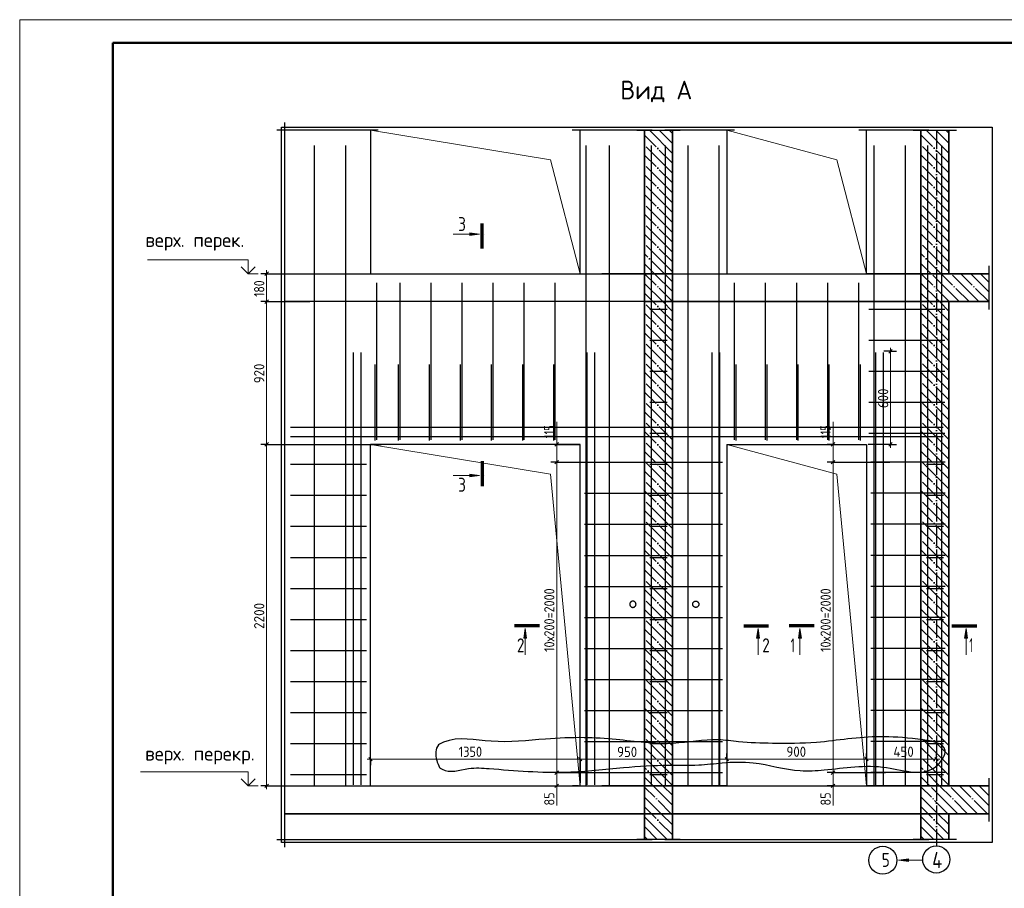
# Model space of a CAD drawing. Header units: millimetres. Extents: x -49773 to 2322955, y -3321 to 58485.
# Tile 315 of 580: x 1198195 to 1219334, y 37628 to 56285. Entities that reach past the tile are written whole.
import ezdxf

# ---------------------------------------------------------------- set-up
doc = ezdxf.new("R2010")
doc.units = ezdxf.units.MM
doc.linetypes.add('______11', pattern=[500, 400, -50, 0, -50])
doc.linetypes.add('______5', pattern=[1100, 800, -100, 100, -100])
for name, color, linetype, lineweight in [('Standard', 7, 'Continuous', 25), ('Арм.стержн. Арматура края', 96, 'Continuous', 35), ('Арм.стержн. вертикальными 1', 22, 'Continuous', 35), ('Арм.стержн. Доп. арматура', 180, 'Continuous', 35), ('Арм.стержн. Хомут', 240, 'Continuous', 35), ('Высотная отметки_ общее', 7, 'Continuous', 13), ('Перекрытие_ общее', 7, 'Continuous', 35), ('Размерная линия_ общее', 7, 'Continuous', 13), ('Стена_ общее', 7, 'Continuous', 35), ('тонкая', 7, 'Continuous', 25)]:
    doc.layers.add(name, color=color, linetype=linetype, lineweight=lineweight)
doc.layers.add('Осевая линия_ общее', color=7, linetype='______5', lineweight=13, true_color=0xa0a0a0)
doc.styles.add('ISOCPEUR', font='txt')

msp = doc.modelspace()

# ---------------------------------------------------------------- hatches: boundary and pattern name
at = {"layer": 'Standard', "linetype": 'Continuous', "lineweight": 13, "transparency": 33554687}
for points in [[(1207859.6, 51706.7), (1208069.6, 51676.7), (1207859.6, 51646.7)], [(1207859.6, 46524.9), (1208069.6, 46494.9), (1207859.6, 46464.9)], [(1209075.6, 42999.8), (1209045.6, 43209.8), (1209015.6, 42999.8)], [(1214075.9, 42999.8), (1214045.9, 43209.8), (1214015.9, 42999.8)], [(1214976.5, 42999.8), (1214946.5, 43209.8), (1214916.5, 42999.8)], [(1218542.6, 42999.8), (1218512.6, 43209.8), (1218482.6, 42999.8)]]:
    msp.add_hatch(color=7, dxfattribs=at).paths.add_polyline_path(points, flags=16)
msp.add_hatch(color=7, dxfattribs=at).paths.add_polyline_path([(1217275.3, 38201.1), (1217065.3, 38231.1), (1217275.3, 38261.1)])

# ---------------------------------------------------------------- linework, layer by layer
at = {"layer": 'Standard', "color": 7, "linetype": 'Continuous', "lineweight": 25, "transparency": 33554687}
for p, q in [((1205893.3, 53910.3), (1203712.3, 53910.3)), ((1203878.9, 54077), (1203878.9, 50662.7)), ((1211776.7, 53910.3), (1210056.7, 53910.3)), ((1211443.3, 53910.3), (1212376.7, 53910.3)), ((1213543.3, 53910.3), (1212043.3, 53910.3)), ((1217710, 53910.3), (1216210, 53910.3)), ((1217376.7, 53910.3), (1218310, 53910.3)), ((1203878.9, 50996), (1203878.9, 50062.7)), ((1219004.5, 50996), (1219004.5, 50062.7)), ((1203878.9, 50396), (1203878.9, 39662.7)), ((1203878.9, 39996), (1203878.9, 39062.7)), ((1219004.5, 39996), (1219004.5, 39062.7)), ((1203878.9, 39396), (1203878.9, 38512)), ((1203712.3, 38678.6), (1211776.7, 38678.6)), ((1212376.7, 38678.6), (1211443.3, 38678.6)), ((1212043.3, 38678.6), (1217710, 38678.6)), ((1218310, 38678.6), (1217376.7, 38678.6))]:
    msp.add_line(p, q, dxfattribs=at)
at = {"layer": 'Standard', "color": 7, "linetype": 'Continuous', "lineweight": 35, "transparency": 33554687}
for p, q in [((1211610, 50829.4), (1211610, 53910.3)), ((1212210, 53910.3), (1212210, 50829.4)), ((1217543.3, 50829.4), (1217543.3, 53910.3)), ((1218143.3, 53910.3), (1218143.3, 50829.4)), ((1211610, 50229.4), (1211610, 50829.4)), ((1212210, 50829.4), (1212210, 50229.4)), ((1217543.3, 50229.4), (1217543.3, 50829.4)), ((1218143.3, 50829.4), (1219004.5, 50829.4)), ((1211610, 39829.4), (1211610, 50229.4)), ((1212210, 50229.4), (1212210, 39829.4)), ((1217543.3, 39829.4), (1217543.3, 50229.4)), ((1218143.3, 50229.4), (1218143.3, 39829.4)), ((1219004.5, 50229.4), (1218143.3, 50229.4)), ((1211610, 39229.4), (1211610, 39829.4)), ((1212210, 39829.4), (1212210, 39229.4)), ((1217543.3, 39229.4), (1217543.3, 39829.4)), ((1218143.3, 39829.4), (1219004.5, 39829.4)), ((1211610, 38678.6), (1211610, 39229.4)), ((1212210, 39229.4), (1212210, 38678.6)), ((1217543.3, 38678.6), (1217543.3, 39229.4)), ((1218143.3, 39229.4), (1218143.3, 38678.6)), ((1219004.5, 39229.4), (1218143.3, 39229.4))]:
    msp.add_line(p, q, dxfattribs=at)
at = {"layer": 'Standard', "color": 253, "linetype": '______5', "lineweight": 35, "true_color": 0xababab, "transparency": 33554687}
for p, q in [((1212210, 53413.9), (1211713.6, 53910.3)), ((1212210, 53838.1), (1212137.8, 53910.3)), ((1218143.3, 53420.2), (1217653.3, 53910.3)), ((1218143.3, 53844.5), (1218077.5, 53910.3)), ((1212210, 52989.6), (1211610, 53589.6)), ((1218143.3, 52996), (1217543.3, 53596)), ((1212210, 52565.3), (1211610, 53165.3)), ((1218143.3, 52571.7), (1217543.3, 53171.7)), ((1212210, 52141.1), (1211610, 52741.1)), ((1218143.3, 52147.4), (1217543.3, 52747.4)), ((1212210, 51716.8), (1211610, 52316.8)), ((1218143.3, 51723.2), (1217543.3, 52323.2)), ((1212210, 51292.5), (1211610, 51892.5)), ((1218143.3, 51298.9), (1217543.3, 51898.9)), ((1212210, 50868.3), (1211610, 51468.3)), ((1218143.3, 50874.6), (1217543.3, 51474.6)), ((1211824.7, 50829.4), (1211610, 51044)), ((1217764.4, 50829.4), (1217543.3, 51050.4)), ((1212210, 49595.5), (1211610, 50195.5)), ((1212210, 50019.8), (1212000.4, 50229.4)), ((1218143.3, 49601.8), (1217543.3, 50201.8)), ((1218143.3, 50026.1), (1217940.1, 50229.4)), ((1212210, 49171.2), (1211610, 49771.2)), ((1218143.3, 49177.6), (1217543.3, 49777.6)), ((1212210, 48747), (1211610, 49347)), ((1218143.3, 48753.3), (1217543.3, 49353.3)), ((1212210, 48322.7), (1211610, 48922.7)), ((1218143.3, 48329), (1217543.3, 48929.1)), ((1212210, 47898.4), (1211610, 48498.4)), ((1218143.3, 47904.8), (1217543.3, 48504.8)), ((1212210, 47474.2), (1211610, 48074.2)), ((1218143.3, 47480.5), (1217543.3, 48080.5)), ((1212210, 47049.9), (1211610, 47649.9)), ((1218143.3, 47056.3), (1217543.3, 47656.3)), ((1212210, 46625.6), (1211610, 47225.6)), ((1218143.3, 46632), (1217543.3, 47232)), ((1212210, 46201.4), (1211610, 46801.4)), ((1218143.3, 46207.7), (1217543.3, 46807.7)), ((1212210, 45777.1), (1211610, 46377.1)), ((1218143.3, 45783.5), (1217543.3, 46383.5)), ((1212210, 45352.8), (1211610, 45952.8)), ((1218143.3, 45359.2), (1217543.3, 45959.2)), ((1212210, 44928.6), (1211610, 45528.6)), ((1218143.3, 44934.9), (1217543.3, 45534.9)), ((1212210, 44504.3), (1211610, 45104.3)), ((1218143.3, 44510.7), (1217543.3, 45110.7)), ((1212210, 44080), (1211610, 44680)), ((1218143.3, 44086.4), (1217543.3, 44686.4)), ((1212210, 43655.8), (1211610, 44255.8)), ((1218143.3, 43662.1), (1217543.3, 44262.2)), ((1212210, 43231.5), (1211610, 43831.5)), ((1218143.3, 43237.9), (1217543.3, 43837.9)), ((1212210, 42807.3), (1211610, 43407.3)), ((1218143.3, 42813.6), (1217543.3, 43413.6)), ((1212210, 42383), (1211610, 42983)), ((1218143.3, 42389.4), (1217543.3, 42989.4)), ((1212210, 41958.7), (1211610, 42558.7)), ((1218143.3, 41965.1), (1217543.3, 42565.1)), ((1212210, 41534.5), (1211610, 42134.5)), ((1218143.3, 41540.8), (1217543.3, 42140.8)), ((1212210, 41110.2), (1211610, 41710.2)), ((1218143.3, 41116.6), (1217543.3, 41716.6)), ((1212210, 40685.9), (1211610, 41285.9)), ((1218143.3, 40692.3), (1217543.3, 41292.3)), ((1212210, 40261.7), (1211610, 40861.7)), ((1218143.3, 40268), (1217543.3, 40868)), ((1212210, 39837.4), (1211610, 40437.4)), ((1218143.3, 39843.8), (1217543.3, 40443.8)), ((1211793.8, 39829.4), (1211610, 40013.1)), ((1217733.5, 39829.4), (1217543.3, 40019.5)), ((1212096, 38678.6), (1211610, 39164.6)), ((1212210, 38988.9), (1211969.5, 39229.4)), ((1218035.7, 38678.6), (1217543.3, 39171)), ((1218143.3, 38995.2), (1217909.2, 39229.4)), ((1211671.7, 38678.6), (1211610, 38740.4)), ((1217611.4, 38678.6), (1217543.3, 38746.7))]:
    msp.add_line(p, q, dxfattribs=at)
at = {"layer": 'Standard', "color": 253, "linetype": '______11', "lineweight": 35, "true_color": 0xababab, "transparency": 33554687}
for p, q in [((1212210, 53626), (1211925.7, 53910.3)), ((1218143.3, 53632.3), (1217865.4, 53910.3)), ((1212210, 53201.7), (1211610, 53801.7)), ((1218143.3, 53208.1), (1217543.3, 53808.1)), ((1212210, 52777.5), (1211610, 53377.5)), ((1218143.3, 52783.8), (1217543.3, 53383.8)), ((1212210, 52353.2), (1211610, 52953.2)), ((1218143.3, 52359.6), (1217543.3, 52959.6)), ((1212210, 51928.9), (1211610, 52528.9)), ((1218143.3, 51935.3), (1217543.3, 52535.3)), ((1212210, 51504.7), (1211610, 52104.7)), ((1218143.3, 51511), (1217543.3, 52111)), ((1212210, 51080.4), (1211610, 51680.4)), ((1218143.3, 51086.8), (1217543.3, 51686.8)), ((1212036.8, 50829.4), (1211610, 51256.1)), ((1217976.5, 50829.4), (1217543.3, 51262.5)), ((1211612.5, 50829.4), (1211610, 50831.9)), ((1217552.2, 50829.4), (1217543.3, 50838.2)), ((1212210, 49807.6), (1211788.3, 50229.4)), ((1218143.3, 49814), (1217728, 50229.4)), ((1212210, 49383.3), (1211610, 49983.3)), ((1218143.3, 49389.7), (1217543.3, 49989.7)), ((1212210, 48959.1), (1211610, 49559.1)), ((1218143.3, 48965.4), (1217543.3, 49565.4)), ((1212210, 48534.8), (1211610, 49134.8)), ((1218143.3, 48541.2), (1217543.3, 49141.2)), ((1212210, 48110.6), (1211610, 48710.6)), ((1218143.3, 48116.9), (1217543.3, 48716.9)), ((1212210, 47686.3), (1211610, 48286.3)), ((1218143.3, 47692.7), (1217543.3, 48292.7)), ((1212210, 47262), (1211610, 47862)), ((1218143.3, 47268.4), (1217543.3, 47868.4)), ((1212210, 46837.8), (1211610, 47437.8)), ((1218143.3, 46844.1), (1217543.3, 47444.1)), ((1212210, 46413.5), (1211610, 47013.5)), ((1218143.3, 46419.9), (1217543.3, 47019.9)), ((1212210, 45989.2), (1211610, 46589.2)), ((1218143.3, 45995.6), (1217543.3, 46595.6)), ((1212210, 45565), (1211610, 46165)), ((1218143.3, 45571.3), (1217543.3, 46171.3)), ((1212210, 45140.7), (1211610, 45740.7)), ((1218143.3, 45147.1), (1217543.3, 45747.1)), ((1212210, 44716.4), (1211610, 45316.4)), ((1218143.3, 44722.8), (1217543.3, 45322.8)), ((1212210, 44292.2), (1211610, 44892.2)), ((1218143.3, 44298.5), (1217543.3, 44898.5)), ((1212210, 43867.9), (1211610, 44467.9)), ((1218143.3, 43874.3), (1217543.3, 44474.3)), ((1212210, 43443.7), (1211610, 44043.6)), ((1218143.3, 43450), (1217543.3, 44050)), ((1212210, 43019.4), (1211610, 43619.4)), ((1218143.3, 43025.8), (1217543.3, 43625.7)), ((1212210, 42595.1), (1211610, 43195.1)), ((1218143.3, 42601.5), (1217543.3, 43201.5)), ((1212210, 42170.9), (1211610, 42770.9)), ((1218143.3, 42177.2), (1217543.3, 42777.2)), ((1212210, 41746.6), (1211610, 42346.6)), ((1218143.3, 41753), (1217543.3, 42353)), ((1212210, 41322.3), (1211610, 41922.3)), ((1218143.3, 41328.7), (1217543.3, 41928.7)), ((1212210, 40898.1), (1211610, 41498.1)), ((1218143.3, 40904.4), (1217543.3, 41504.4)), ((1212210, 40473.8), (1211610, 41073.8)), ((1218143.3, 40480.2), (1217543.3, 41080.2)), ((1212210, 40049.5), (1211610, 40649.5)), ((1218143.3, 40055.9), (1217543.3, 40655.9)), ((1212005.9, 39829.4), (1211610, 40225.3)), ((1217945.6, 39829.4), (1217543.3, 40231.6)), ((1212210, 38776.7), (1211757.4, 39229.4)), ((1212210, 39201), (1212181.7, 39229.4)), ((1218143.3, 38783.1), (1217697.1, 39229.4)), ((1218143.3, 39207.4), (1218121.4, 39229.4)), ((1211883.9, 38678.6), (1211610, 38952.5)), ((1217823.6, 38678.6), (1217543.3, 38958.8))]:
    msp.add_line(p, q, dxfattribs=at)
at = {"layer": 'Standard', "color": 7, "linetype": 'Continuous', "lineweight": 70, "transparency": 33554687}
for p, q in [((1208122.9, 51369.1), (1208122.9, 51905.1)), ((1208122.9, 46802.4), (1208122.9, 46266.4)), ((1209353.2, 43263.1), (1208817.2, 43263.1)), ((1213738.3, 43263.1), (1214274.3, 43263.1)), ((1215254.1, 43263.1), (1214718.1, 43263.1)), ((1218205, 43263.1), (1218741, 43263.1))]:
    msp.add_line(p, q, dxfattribs=at)
at = {"layer": 'Standard', "color": 7, "linetype": 'Continuous', "lineweight": 13, "transparency": 33554687}
for p, q in [((1208069.6, 51676.7), (1207504.3, 51676.7)), ((1207859.6, 51676.7), (1207844.6, 51676.7)), ((1207859.6, 51646.7), (1207859.6, 51706.7)), ((1207859.6, 51706.7), (1208069.6, 51676.7)), ((1208069.6, 51676.7), (1207859.6, 51646.7)), ((1208176.2, 51676.7), (1208176.2, 51676.7)), ((1208176.2, 51676.7), (1208176.2, 51676.7)), ((1208176.2, 51676.7), (1208176.2, 51676.7)), ((1207859.6, 46464.9), (1207859.6, 46524.9)), ((1207859.6, 46524.9), (1208069.6, 46494.9)), ((1208069.6, 46494.9), (1207504.3, 46494.9)), ((1207859.6, 46494.9), (1207844.6, 46494.9)), ((1208069.6, 46494.9), (1207859.6, 46464.9)), ((1208176.2, 46494.9), (1208176.2, 46494.9)), ((1208176.2, 46494.9), (1208176.2, 46494.9)), ((1208176.2, 46494.9), (1208176.2, 46494.9)), ((1209045.6, 43209.8), (1209015.6, 42999.8)), ((1209045.6, 43209.8), (1209045.6, 42644.4)), ((1209045.6, 43209.8), (1209045.6, 43209.8)), ((1209045.6, 43209.8), (1209045.6, 43209.8)), ((1209045.6, 43209.8), (1209045.6, 43209.8)), ((1209075.6, 42999.8), (1209045.6, 43209.8)), ((1214045.9, 43209.8), (1214015.9, 42999.8)), ((1214045.9, 43209.8), (1214045.9, 42644.4)), ((1214045.9, 43209.8), (1214045.9, 43209.8)), ((1214045.9, 43209.8), (1214045.9, 43209.8)), ((1214045.9, 43209.8), (1214045.9, 43209.8)), ((1214075.9, 42999.8), (1214045.9, 43209.8)), ((1214946.5, 43209.8), (1214916.5, 42999.8)), ((1214946.5, 43209.8), (1214946.5, 42644.4)), ((1214946.5, 43209.8), (1214946.5, 43209.8)), ((1214946.5, 43209.8), (1214946.5, 43209.8)), ((1214946.5, 43209.8), (1214946.5, 43209.8)), ((1214976.5, 42999.8), (1214946.5, 43209.8)), ((1218512.6, 43209.8), (1218482.6, 42999.8)), ((1218512.6, 43209.8), (1218512.6, 42644.4)), ((1218512.6, 43209.8), (1218512.6, 43209.8)), ((1218512.6, 43209.8), (1218512.6, 43209.8)), ((1218512.6, 43209.8), (1218512.6, 43209.8)), ((1218542.6, 42999.8), (1218512.6, 43209.8)), ((1209015.6, 42999.8), (1209075.6, 42999.8)), ((1209045.6, 42999.8), (1209045.6, 42984.8)), ((1214015.9, 42999.8), (1214075.9, 42999.8)), ((1214045.9, 42999.8), (1214045.9, 42984.8)), ((1214916.5, 42999.8), (1214976.5, 42999.8)), ((1214946.5, 42999.8), (1214946.5, 42984.8)), ((1218482.6, 42999.8), (1218542.6, 42999.8)), ((1218512.6, 42999.8), (1218512.6, 42984.8)), ((1217065.3, 38231.1), (1217275.3, 38261.1)), ((1217565.3, 38231.1), (1217065.3, 38231.1)), ((1217065.3, 38231.1), (1217065.3, 38231.1)), ((1217065.3, 38231.1), (1217065.3, 38231.1)), ((1217065.3, 38231.1), (1217065.3, 38231.1)), ((1217275.3, 38201.1), (1217065.3, 38231.1)), ((1217275.3, 38261.1), (1217275.3, 38201.1)), ((1217275.3, 38231.1), (1217290.3, 38231.1))]:
    msp.add_line(p, q, dxfattribs=at)
at = {"layer": 'Standard', "color": 253, "linetype": '______11', "lineweight": 13, "true_color": 0xababab, "transparency": 33554687}
for p, q in [((1212210, 50231.9), (1211612.5, 50829.4)), ((1212210, 50656.1), (1212036.8, 50829.4)), ((1218152.2, 50229.4), (1217552.2, 50829.4)), ((1218576.5, 50229.4), (1217976.5, 50829.4)), ((1219000.8, 50229.4), (1218400.8, 50829.4)), ((1219004.5, 50649.9), (1218825, 50829.4)), ((1211788.3, 50229.4), (1211610, 50407.6)), ((1217728, 50229.4), (1217543.3, 50414)), ((1212181.7, 39229.4), (1211610, 39801)), ((1212210, 39625.3), (1212005.9, 39829.4)), ((1218121.4, 39229.4), (1217543.3, 39807.4)), ((1218545.6, 39229.4), (1217945.6, 39829.4)), ((1218969.9, 39229.4), (1218369.9, 39829.4)), ((1219004.5, 39619.1), (1218794.2, 39829.4)), ((1211757.4, 39229.4), (1211610, 39376.7)), ((1217697.1, 39229.4), (1217543.3, 39383.1))]:
    msp.add_line(p, q, dxfattribs=at)
at = {"layer": 'Standard', "color": 253, "linetype": '______5', "lineweight": 13, "true_color": 0xababab, "transparency": 33554687}
for p, q in [((1212210, 50444), (1211824.7, 50829.4)), ((1218364.4, 50229.4), (1217764.4, 50829.4)), ((1218788.6, 50229.4), (1218188.6, 50829.4)), ((1219004.5, 50437.8), (1218612.9, 50829.4)), ((1212000.4, 50229.4), (1211610, 50619.7)), ((1217940.1, 50229.4), (1217543.3, 50626.1)), ((1212210, 39413.1), (1211793.8, 39829.4)), ((1218333.5, 39229.4), (1217733.5, 39829.4)), ((1218757.8, 39229.4), (1218157.8, 39829.4)), ((1219004.5, 39406.9), (1218582, 39829.4)), ((1211969.5, 39229.4), (1211610, 39588.9)), ((1217909.2, 39229.4), (1217543.3, 39595.2))]:
    msp.add_line(p, q, dxfattribs=at)
at = {"layer": 'Standard', "color": 7, "linetype": 'Continuous', "lineweight": 13, "transparency": 33554687}
msp.add_lwpolyline([(1198194.6, -3115.3), (1240194.6, -3115.3), (1240194.6, 56284.7), (1198194.6, 56284.7), (1198194.6, -3115.3)], close=True, dxfattribs=at)
at = {"layer": 'Standard', "color": 7, "linetype": 'Continuous', "lineweight": 50, "transparency": 33554687}
msp.add_lwpolyline([(1200194.6, 55784.7), (1239694.6, 55784.7), (1239694.6, -2615.3), (1200194.6, -2615.3), (1200194.6, 55784.7)], close=True, dxfattribs=at)
at = {"layer": 'Standard', "color": 254, "linetype": 'Continuous', "lineweight": 25, "true_color": 0xc4c4ff, "transparency": 33554687}
msp.add_lwpolyline([(1219071.1, 38612), (1203812.3, 38612), (1203812.3, 53977), (1219071.1, 53977), (1219071.1, 38612)], dxfattribs=at)
at = {"layer": 'Standard', "color": 7, "linetype": 'Continuous', "lineweight": 13, "transparency": 33554687}
for points in [[(1210226.7, 50829.4), (1209590.3, 53273.9), (1205726.7, 53910.3)], [(1216376.7, 50829.4), (1215740.3, 53273.9), (1213376.7, 53910.3)], [(1210226.7, 39829.4), (1209590.3, 46526.3), (1205726.7, 47162.7)], [(1216376.7, 39829.4), (1215740.3, 46526.3), (1213376.7, 47162.7)]]:
    msp.add_lwpolyline(points, dxfattribs=at)
at = {"layer": 'Standard', "color": 7, "linetype": 'Continuous', "lineweight": 25, "transparency": 33554687}
msp.add_circle((1216725.3, 38231.1), 300, dxfattribs=at)
at = {"layer": 'Арм.стержн. Арматура края', "color": 4, "linetype": 'Continuous', "lineweight": 25, "transparency": 33554687}
for p, q in [((1212093.3, 50062.7), (1211726.7, 50062.7)), ((1218060, 50062.7), (1216426.7, 50062.7)), ((1218026.7, 50062.7), (1217660, 50062.7)), ((1212093.3, 49396), (1211726.7, 49396)), ((1218060, 49396), (1216426.7, 49396)), ((1218026.7, 49396), (1217660, 49396)), ((1205826.7, 47246), (1205826.7, 48879.3)), ((1206326.7, 47246), (1206326.7, 48879.3)), ((1206993.3, 47246), (1206993.3, 48879.3)), ((1207660, 47246), (1207660, 48879.3)), ((1208326.7, 47246), (1208326.7, 48879.3)), ((1208993.3, 47246), (1208993.3, 48879.3)), ((1209660, 47246), (1209660, 48879.3)), ((1213576.7, 47246), (1213576.7, 48879.3)), ((1214243.3, 47246), (1214243.3, 48879.3)), ((1214910, 47246), (1214910, 48879.3)), ((1215576.7, 47246), (1215576.7, 48879.3)), ((1216243.3, 47246), (1216243.3, 48879.3)), ((1212093.3, 48729.4), (1211726.7, 48729.4)), ((1218060, 48729.4), (1216426.7, 48729.4)), ((1218026.7, 48729.4), (1217660, 48729.4)), ((1212093.3, 48062.7), (1211726.7, 48062.7)), ((1218060, 48062.7), (1216426.7, 48062.7)), ((1218026.7, 48062.7), (1217660, 48062.7)), ((1212093.3, 47396), (1211726.7, 47396)), ((1218060, 47396), (1216426.7, 47396)), ((1218026.7, 47396), (1217660, 47396)), ((1205643.3, 46729.4), (1204010, 46729.4)), ((1212093.3, 46729.4), (1211726.7, 46729.4)), ((1218026.7, 46729.4), (1217660, 46729.4)), ((1205643.3, 46062.7), (1204010, 46062.7)), ((1212093.3, 46062.7), (1211726.7, 46062.7)), ((1218026.7, 46062.7), (1217660, 46062.7)), ((1205643.3, 45396), (1204010, 45396)), ((1212093.3, 45396), (1211726.7, 45396)), ((1218026.7, 45396), (1217660, 45396)), ((1205643.3, 44729.4), (1204010, 44729.4)), ((1212093.3, 44729.4), (1211726.7, 44729.4)), ((1218026.7, 44729.4), (1217660, 44729.4)), ((1205643.3, 44062.7), (1204010, 44062.7)), ((1212093.3, 44062.7), (1211726.7, 44062.7)), ((1218026.7, 44062.7), (1217660, 44062.7)), ((1205643.3, 43396), (1204010, 43396)), ((1212093.3, 43396), (1211726.7, 43396)), ((1218026.7, 43396), (1217660, 43396)), ((1205643.3, 42729.4), (1204010, 42729.4)), ((1212093.3, 42729.4), (1211726.7, 42729.4)), ((1218026.7, 42729.4), (1217660, 42729.4)), ((1205643.3, 42062.7), (1204010, 42062.7)), ((1212093.3, 42062.7), (1211726.7, 42062.7)), ((1218026.7, 42062.7), (1217660, 42062.7)), ((1205643.3, 41396), (1204010, 41396)), ((1212093.3, 41396), (1211726.7, 41396)), ((1218026.7, 41396), (1217660, 41396)), ((1205643.3, 40729.4), (1204010, 40729.4)), ((1212093.3, 40729.4), (1211726.7, 40729.4)), ((1218026.7, 40729.4), (1217660, 40729.4)), ((1205643.3, 40062.7), (1204010, 40062.7)), ((1212093.3, 40062.7), (1211726.7, 40062.7)), ((1218026.7, 40062.7), (1217660, 40062.7))]:
    msp.add_line(p, q, dxfattribs=at)
at = {"layer": 'Арм.стержн. вертикальными 1', "color": 4, "linetype": 'Continuous', "lineweight": 25, "transparency": 33554687}
for p, q in [((1204526.7, 39846), (1204526.7, 53579.3)), ((1204526.7, 39846), (1204526.7, 53579.3)), ((1205193.3, 39846), (1205193.3, 53579.3)), ((1205193.3, 39846), (1205193.3, 53579.3)), ((1210360, 39846), (1210360, 53579.3)), ((1210360, 39846), (1210360, 53579.3)), ((1210860, 39846), (1210860, 53579.3)), ((1210860, 39846), (1210860, 53579.3)), ((1211761.7, 39846), (1211761.7, 53579.3)), ((1211761.7, 39846), (1211761.7, 53579.3)), ((1211761.7, 39846), (1211761.7, 53579.3)), ((1212060.1, 39846), (1212060.1, 53579.3)), ((1212060.1, 39846), (1212060.1, 53579.3)), ((1212060.1, 39846), (1212060.1, 53579.3)), ((1212543.4, 39846), (1212543.4, 53579.3)), ((1212543.4, 39846), (1212543.4, 53579.3)), ((1213210, 39846), (1213210, 53579.3)), ((1213210, 39846), (1213210, 53579.3)), ((1216543.3, 39846), (1216543.3, 53579.3)), ((1216543.3, 39846), (1216543.3, 53579.3)), ((1217210, 39846), (1217210, 53579.3)), ((1217210, 39846), (1217210, 53579.3)), ((1217695, 39846), (1217695, 53579.3)), ((1217695, 39846), (1217695, 53579.3)), ((1217695, 39846), (1217695, 53579.3)), ((1217993.4, 39846), (1217993.4, 53579.3)), ((1217993.4, 39846), (1217993.4, 53579.3)), ((1217993.4, 39846), (1217993.4, 53579.3)), ((1205860, 47262.7), (1205860, 50629.4)), ((1206360, 47262.7), (1206360, 50629.4)), ((1207026.7, 47262.7), (1207026.7, 50629.4)), ((1207693.3, 47262.7), (1207693.3, 50629.4)), ((1208360, 47262.7), (1208360, 50629.4)), ((1209026.7, 47262.7), (1209026.7, 50629.4)), ((1209693.3, 47262.7), (1209693.3, 50629.4)), ((1210360, 47262.7), (1210360, 50629.4)), ((1213543.3, 47262.7), (1213543.3, 50629.4)), ((1214210, 47262.7), (1214210, 50629.4)), ((1214876.7, 47262.7), (1214876.7, 50629.4)), ((1215543.3, 47262.7), (1215543.3, 50629.4)), ((1216210, 47262.7), (1216210, 50629.4)), ((1205860, 47262.7), (1205860, 50362.7)), ((1206360, 47262.7), (1206360, 50362.7)), ((1207026.7, 47262.7), (1207026.7, 50362.7)), ((1207693.3, 47262.7), (1207693.3, 50362.7)), ((1208360, 47262.7), (1208360, 50362.7)), ((1209026.7, 47262.7), (1209026.7, 50362.7)), ((1209693.3, 47262.7), (1209693.3, 50362.7)), ((1210360, 47262.7), (1210360, 50362.7)), ((1213543.3, 47262.7), (1213543.3, 50362.7)), ((1214210, 47262.7), (1214210, 50362.7)), ((1214876.7, 47262.7), (1214876.7, 50362.7)), ((1215543.3, 47262.7), (1215543.3, 50362.7)), ((1216210, 47262.7), (1216210, 50362.7))]:
    msp.add_line(p, q, dxfattribs=at)
at = {"layer": 'Арм.стержн. Доп. арматура', "color": 211, "linetype": 'Continuous', "lineweight": 25, "true_color": 0xff54ff, "transparency": 33554687}
for p, q in [((1205360, 39852.7), (1205360, 49139.3)), ((1205360, 39852.7), (1205360, 49139.3)), ((1205526.7, 39852.7), (1205526.7, 49139.3)), ((1205526.7, 39852.7), (1205526.7, 49139.3)), ((1210376.7, 39852.7), (1210376.7, 49139.3)), ((1210543.3, 39852.7), (1210543.3, 49139.3)), ((1210543.3, 39852.7), (1210543.3, 49139.3)), ((1213060, 39852.7), (1213060, 49139.3)), ((1213060, 39852.7), (1213060, 49139.3)), ((1213226.7, 39852.7), (1213226.7, 49139.3)), ((1213226.7, 39852.7), (1213226.7, 49139.3)), ((1216576.7, 39852.7), (1216576.7, 49139.3)), ((1216576.7, 39852.7), (1216576.7, 49139.3)), ((1216743.3, 39852.7), (1216743.3, 49139.3)), ((1216743.3, 39852.7), (1216743.3, 49139.3)), ((1204010, 47529.4), (1218020, 47529.4)), ((1204010, 47529.4), (1218020, 47529.4)), ((1204010, 47329.4), (1218020, 47329.4)), ((1204010, 47329.4), (1218020, 47329.4))]:
    msp.add_line(p, q, dxfattribs=at)
at = {"layer": 'Арм.стержн. Хомут', "color": 40, "linetype": 'Continuous', "lineweight": 25, "transparency": 33554687}
for p, q in [((1210320, 46779.4), (1213283.3, 46779.4)), ((1218063.4, 46779.3), (1216470, 46779.3)), ((1210320, 46112.7), (1213283.3, 46112.7)), ((1218063.4, 46112.7), (1216470, 46112.7)), ((1210320, 45446), (1213283.3, 45446)), ((1218063.4, 45446), (1216470, 45446)), ((1210320, 44779.4), (1213283.3, 44779.4)), ((1218063.4, 44779.3), (1216470, 44779.3)), ((1210320, 44112.7), (1213283.3, 44112.7)), ((1218063.4, 44112.7), (1216470, 44112.7)), ((1210320, 43446), (1213283.3, 43446)), ((1218063.4, 43446), (1216470, 43446)), ((1210320, 42779.4), (1213283.3, 42779.4)), ((1218063.4, 42779.3), (1216470, 42779.3)), ((1210320, 42112.7), (1213283.3, 42112.7)), ((1218063.4, 42112.7), (1216470, 42112.7)), ((1210320, 41446), (1213283.3, 41446)), ((1218063.4, 41446), (1216470, 41446)), ((1210320, 40779.3), (1213283.3, 40779.3)), ((1218063.4, 40779.3), (1216470, 40779.3)), ((1210320, 40112.7), (1213283.3, 40112.7)), ((1218063.4, 40112.7), (1216470, 40112.7))]:
    msp.add_line(p, q, dxfattribs=at)
at = {"layer": 'Высотная отметки_ общее', "color": 7, "linetype": 'Continuous', "lineweight": 13, "transparency": 33554687}
for p, q in [((1200940.2, 51129.4), (1203096.8, 51129.4)), ((1203096.8, 50829.4), (1202946.8, 50979.3)), ((1203096.8, 50829.4), (1203096.8, 51129.4)), ((1203096.8, 50829.4), (1203246.8, 50979.3)), ((1203096.8, 50829.4), (1203096.8, 50829.4)), ((1203096.8, 50829.4), (1203096.8, 50829.4)), ((1203096.8, 50829.4), (1203096.8, 50829.4)), ((1203096.8, 50829.4), (1203096.8, 50829.4)), ((1200788.7, 40129.4), (1203096.8, 40129.4)), ((1203096.8, 39829.4), (1202946.8, 39979.3)), ((1203096.8, 39829.4), (1203096.8, 40129.4)), ((1203096.8, 39829.4), (1203246.8, 39979.3)), ((1203096.8, 39829.4), (1203096.8, 39829.4)), ((1203096.8, 39829.4), (1203096.8, 39829.4)), ((1203096.8, 39829.4), (1203317.3, 39829.4)), ((1203096.8, 39829.4), (1203096.8, 39829.4)), ((1203096.8, 39829.4), (1203096.8, 39829.4))]:
    msp.add_line(p, q, dxfattribs=at)
msp.add_lwpolyline([(1203096.8, 50829.4), (1203130.7, 50829.4), (1203130.7, 50829.4), (1203317.3, 50829.4)], dxfattribs=at)
at = {"layer": 'Осевая линия_ общее', "color": 253, "linetype": '______11', "lineweight": -3, "true_color": 0xa0a0a0, "transparency": 33554687}
msp.add_line((1217876.7, 53910.3), (1217876.7, 38544), dxfattribs=at)
at = {"layer": 'Осевая линия_ общее', "color": 7, "linetype": 'Continuous', "lineweight": 25, "transparency": 33554687}
msp.add_circle((1217874.3, 38248.6), 292.4, dxfattribs=at)
at = {"layer": 'Перекрытие_ общее', "color": 7, "linetype": 'Continuous', "lineweight": 25, "transparency": 33554687}
for p, q in [((1203878.9, 50829.4), (1206026.7, 50829.4)), ((1206026.7, 50829.4), (1210693.3, 50829.4)), ((1210693.3, 50829.4), (1211610, 50829.4)), ((1212210, 50829.4), (1213376.7, 50829.4)), ((1213376.7, 50829.4), (1216376.7, 50829.4)), ((1216376.7, 50829.4), (1217543.3, 50829.4)), ((1211610, 50229.4), (1203878.9, 50229.4)), ((1217543.3, 50229.4), (1212210, 50229.4)), ((1203878.9, 39829.4), (1206026.7, 39829.4)), ((1206026.7, 39829.4), (1210693.3, 39829.4)), ((1210693.3, 39829.4), (1211610, 39829.4)), ((1212210, 39829.4), (1213376.7, 39829.4)), ((1213376.7, 39829.4), (1216376.7, 39829.4)), ((1216376.7, 39829.4), (1217543.3, 39829.4)), ((1211610, 39229.4), (1203878.9, 39229.4)), ((1217543.3, 39229.4), (1212210, 39229.4))]:
    msp.add_line(p, q, dxfattribs=at)
at = {"layer": 'Перекрытие_ общее', "color": 7, "linetype": 'Continuous', "lineweight": 13, "transparency": 33554687}
for p, q in [((1211610, 50829.4), (1212210, 50829.4)), ((1217543.3, 50829.4), (1218143.3, 50829.4)), ((1212210, 50229.4), (1211610, 50229.4)), ((1218143.3, 50229.4), (1217543.3, 50229.4)), ((1211610, 39829.4), (1212210, 39829.4)), ((1217543.3, 39829.4), (1218143.3, 39829.4)), ((1212210, 39229.4), (1211610, 39229.4)), ((1218143.3, 39229.4), (1217543.3, 39229.4))]:
    msp.add_line(p, q, dxfattribs=at)
at = {"layer": 'Размерная линия_ общее', "color": 253, "linetype": 'Continuous', "lineweight": -3, "true_color": 0xa0a0a0, "transparency": 33554687}
for p, q in [((1203496.8, 50829.4), (1203371.8, 50829.4)), ((1203496.8, 50829.4), (1203621.8, 50829.4)), ((1203496.8, 50829.4), (1204409.7, 50829.4)), ((1203496.8, 50229.4), (1203371.8, 50229.4)), ((1203496.8, 50229.4), (1203621.8, 50229.4)), ((1216892.2, 49162.7), (1216750, 49162.7)), ((1216892.2, 49162.7), (1216767.2, 49162.7)), ((1216892.2, 49162.7), (1217017.2, 49162.7)), ((1203496.8, 47162.7), (1203371.8, 47162.7)), ((1203496.8, 47162.7), (1203621.8, 47162.7)), ((1210191, 47162.7), (1210066, 47162.7)), ((1215657.7, 47162.7), (1215532.7, 47162.7)), ((1215657.7, 47162.7), (1215782.7, 47162.7)), ((1216892.2, 47162.7), (1216410, 47162.7)), ((1216892.2, 47162.7), (1216767.2, 47162.7)), ((1216892.2, 47162.7), (1217017.2, 47162.7)), ((1209724.3, 46779.3), (1209599.3, 46779.3)), ((1209724.3, 46779.3), (1209849.3, 46779.3)), ((1215657.7, 46779.3), (1215532.7, 46779.3)), ((1215657.7, 46779.3), (1215782.7, 46779.3)), ((1205726.7, 40401.3), (1205726.7, 40526.3)), ((1205726.7, 40401.3), (1205726.7, 40276.3)), ((1210226.7, 40401.3), (1210226.7, 40526.3)), ((1210226.7, 40401.3), (1210226.7, 40276.3)), ((1210226.7, 40401.3), (1210226.7, 39896)), ((1213376.7, 40401.3), (1213376.7, 40526.3)), ((1213376.7, 40401.3), (1213376.7, 40276.3)), ((1213376.7, 40401.3), (1213376.7, 39896)), ((1216376.7, 40401.3), (1216376.7, 40526.3)), ((1216376.7, 40401.3), (1216376.7, 40276.3)), ((1216376.7, 40401.3), (1216376.7, 39896)), ((1217876.7, 40401.3), (1217876.7, 40526.3)), ((1217876.7, 40401.3), (1217876.7, 40276.3)), ((1217876.7, 40401.3), (1217876.7, 39896)), ((1209724.3, 40112.7), (1209599.3, 40112.7)), ((1209724.3, 40112.7), (1209849.3, 40112.7)), ((1215657.7, 40112.7), (1215532.7, 40112.7)), ((1215657.7, 40112.7), (1215782.7, 40112.7)), ((1203496.8, 39829.4), (1203371.8, 39829.4)), ((1203496.8, 39829.4), (1203621.8, 39829.4)), ((1203496.8, 39829.4), (1204327.8, 39829.4)), ((1210191, 39829.4), (1210066, 39829.4)), ((1210191, 39829.4), (1210316, 39829.4)), ((1215657.7, 39829.4), (1215532.7, 39829.4)), ((1215657.7, 39829.4), (1215782.7, 39829.4))]:
    msp.add_line(p, q, dxfattribs=at)
at = {"layer": 'Размерная линия_ общее', "color": 7, "linetype": 'Continuous', "lineweight": 25, "transparency": 33554687}
for p, q in [((1203459.3, 50791.8), (1203534.3, 50866.9)), ((1203459.3, 50191.8), (1203534.3, 50266.9)), ((1216854.7, 49125.2), (1216929.7, 49200.2)), ((1203459.3, 47125.2), (1203534.3, 47200.2)), ((1209686.8, 47125.2), (1209761.8, 47200.2)), ((1215620.2, 47125.2), (1215695.2, 47200.2)), ((1216854.7, 47125.2), (1216929.7, 47200.2)), ((1209686.8, 46741.8), (1209761.8, 46816.8)), ((1215620.2, 46741.8), (1215695.2, 46816.8)), ((1205764.2, 40363.8), (1205689.2, 40438.8)), ((1210264.2, 40363.8), (1210189.2, 40438.8)), ((1213414.2, 40363.8), (1213339.2, 40438.8)), ((1216414.2, 40363.8), (1216339.2, 40438.8)), ((1217914.2, 40363.8), (1217839.2, 40438.8)), ((1209686.8, 40075.2), (1209761.8, 40150.2)), ((1215620.2, 40075.2), (1215695.2, 40150.2)), ((1203459.3, 39791.9), (1203534.3, 39866.9)), ((1209686.8, 39791.9), (1209761.8, 39866.9)), ((1215620.2, 39791.9), (1215695.2, 39866.9))]:
    msp.add_line(p, q, dxfattribs=at)
at = {"layer": 'Размерная линия_ общее', "color": 7, "linetype": 'Continuous', "lineweight": 13, "transparency": 33554687}
for p, q in [((1203496.8, 50829.4), (1203496.8, 50904.4)), ((1203496.8, 50229.4), (1203496.8, 50829.4)), ((1203496.8, 47162.7), (1203496.8, 50229.4)), ((1216892.2, 49162.7), (1216892.2, 49237.7)), ((1209724.7, 47294.5), (1209724.7, 47646.5)), ((1215658.1, 47294.5), (1215658.1, 47646.5)), ((1209724.3, 46971), (1209724.7, 47294.5)), ((1209724.3, 47162.7), (1209724.3, 47237.7)), ((1209724.3, 46779.3), (1209724.3, 47162.7)), ((1215657.7, 46971), (1215658.1, 47294.5)), ((1215657.7, 47162.7), (1215657.7, 47237.7)), ((1215657.7, 46779.3), (1215657.7, 47162.7)), ((1216892.2, 47162.7), (1216892.2, 47087.7)), ((1209724.3, 40112.7), (1209724.3, 46779.3)), ((1215657.7, 40112.7), (1215657.7, 46779.3)), ((1205726.7, 40401.3), (1205651.7, 40401.3)), ((1210693.3, 40401.3), (1205726.7, 40401.3)), ((1213376.7, 40401.3), (1210693.3, 40401.3)), ((1216376.7, 40401.3), (1213376.7, 40401.3)), ((1217876.7, 40401.3), (1216376.7, 40401.3)), ((1217876.7, 40401.3), (1217951.7, 40401.3)), ((1209724.3, 39829.4), (1209724.3, 40112.7)), ((1209724.3, 39971), (1209724.5, 39691.6)), ((1215657.7, 39829.4), (1215657.7, 40112.7)), ((1215657.7, 39971), (1215657.8, 39691.6)), ((1203496.8, 39829.4), (1203496.8, 39754.3)), ((1215657.7, 39829.4), (1215657.7, 39754.3)), ((1209724.5, 39691.6), (1209724.5, 39405.6)), ((1215657.8, 39691.6), (1215657.8, 39405.6))]:
    msp.add_line(p, q, dxfattribs=at)
at = {"layer": 'Размерная линия_ общее', "color": 253, "linetype": 'Continuous', "lineweight": -3, "true_color": 0xa0a0a0, "transparency": 33554687}
for points in [[(1203496.8, 50229.4), (1203513.8, 50229.4), (1203513.8, 50229.4), (1204423.3, 50229.4)], [(1203496.8, 47162.7), (1203513.8, 47162.7), (1203513.8, 47162.7), (1203513.8, 47162.7), (1203513.8, 47162.7), (1205960, 47162.7)], [(1209724.3, 47162.7), (1209741.7, 47162.7), (1209741.7, 47162.7), (1210226.7, 47162.7)], [(1215657.7, 47162.7), (1215675.1, 47162.7), (1215675.1, 47162.7), (1216276.7, 47162.7)], [(1209724.3, 46779.3), (1209741.7, 46779.3), (1209741.7, 46779.3), (1210944.1, 46779.3)], [(1215657.7, 46779.3), (1215675.1, 46779.3), (1215675.1, 46779.3), (1216877.5, 46779.3)], [(1209724.3, 40112.7), (1209741.5, 40112.7), (1209741.5, 40112.7), (1209741.5, 40112.7), (1209741.5, 40112.7), (1210850.1, 40112.7)], [(1215657.7, 40112.7), (1215674.8, 40112.7), (1215674.8, 40112.7), (1215674.9, 40112.7), (1215674.9, 40112.7), (1216783.5, 40112.7)], [(1210191, 39829.4), (1210208.2, 39829.4), (1210208.2, 39829.4), (1210208.2, 39829.4), (1210208.2, 39829.4), (1210810, 39829.4)], [(1215657.7, 39829.4), (1215674.8, 39829.4), (1215674.8, 39829.4), (1215674.9, 39829.4), (1215674.9, 39829.4), (1216276.7, 39829.4)]]:
    msp.add_lwpolyline(points, dxfattribs=at)
at = {"layer": 'Размерная линия_ общее', "color": 7, "linetype": 'Continuous', "lineweight": 13, "transparency": 33554687}
for points in [[(1216892.2, 47162.7), (1216892.2, 47851.5), (1216892.2, 47851.5), (1216892.2, 49162.7)], [(1203496.8, 39829.4), (1203496.8, 43239.4), (1203496.8, 43239.4), (1203496.8, 47162.7)]]:
    msp.add_lwpolyline(points, dxfattribs=at)
at = {"layer": 'Стена_ общее', "color": 7, "linetype": 'Continuous', "lineweight": 25, "transparency": 33554687}
for p, q in [((1205726.7, 53910.3), (1205726.7, 50829.4)), ((1210226.7, 50829.4), (1210226.7, 53910.3)), ((1213376.7, 53910.3), (1213376.7, 50829.4)), ((1216376.7, 50829.4), (1216376.7, 53910.3)), ((1203878.9, 50829.4), (1206026.7, 50829.4)), ((1211610, 50829.4), (1210693.3, 50829.4)), ((1212210, 50829.4), (1213376.7, 50829.4)), ((1217543.3, 50829.4), (1216376.7, 50829.4)), ((1211610, 50229.4), (1203878.9, 50229.4)), ((1212210, 50229.4), (1217543.3, 50229.4)), ((1210226.7, 47162.7), (1205726.7, 47162.7)), ((1205726.7, 39829.4), (1205726.7, 47162.7)), ((1210226.7, 39829.4), (1210226.7, 47162.7)), ((1213376.7, 47162.7), (1216376.7, 47162.7)), ((1213376.7, 47162.7), (1213376.7, 39829.4)), ((1216376.7, 47162.7), (1216376.7, 39829.4)), ((1211302.3, 43762.7), (1211299.1, 43756.5)), ((1211306.1, 43768.5), (1211302.3, 43762.7)), ((1211310.5, 43774), (1211306.1, 43768.5)), ((1211315.4, 43778.9), (1211310.5, 43774)), ((1211320.8, 43783.3), (1211315.4, 43778.9)), ((1211326.7, 43787.1), (1211320.8, 43783.3)), ((1211332.9, 43790.3), (1211326.7, 43787.1)), ((1211339.4, 43792.7), (1211332.9, 43790.3)), ((1211346.2, 43794.6), (1211339.4, 43792.7)), ((1211353, 43795.6), (1211346.2, 43794.6)), ((1211360, 43796), (1211353, 43795.6)), ((1211367, 43795.6), (1211360, 43796)), ((1211373.9, 43794.6), (1211367, 43795.6)), ((1211380.6, 43792.7), (1211373.9, 43794.6)), ((1211387.1, 43790.3), (1211380.6, 43792.7)), ((1211393.3, 43787.1), (1211387.1, 43790.3)), ((1211399.2, 43783.3), (1211393.3, 43787.1)), ((1211404.6, 43778.9), (1211399.2, 43783.3)), ((1211409.6, 43774), (1211404.6, 43778.9)), ((1211413.9, 43768.5), (1211409.6, 43774)), ((1211417.7, 43762.7), (1211413.9, 43768.5)), ((1211420.9, 43756.5), (1211417.7, 43762.7)), ((1212649.1, 43756.5), (1212652.3, 43762.7)), ((1212652.3, 43762.7), (1212656.1, 43768.5)), ((1212656.1, 43768.5), (1212660.5, 43774)), ((1212660.5, 43774), (1212665.4, 43778.9)), ((1212665.4, 43778.9), (1212670.8, 43783.3)), ((1212670.8, 43783.3), (1212676.7, 43787.1)), ((1212676.7, 43787.1), (1212682.9, 43790.3)), ((1212682.9, 43790.3), (1212689.4, 43792.7)), ((1212689.4, 43792.7), (1212696.2, 43794.6)), ((1212696.2, 43794.6), (1212703.1, 43795.6)), ((1212703.1, 43795.6), (1212710, 43796)), ((1212710, 43796), (1212717, 43795.6)), ((1212717, 43795.6), (1212723.9, 43794.6)), ((1212723.9, 43794.6), (1212730.6, 43792.7)), ((1212730.6, 43792.7), (1212737.1, 43790.3)), ((1212737.1, 43790.3), (1212743.3, 43787.1)), ((1212743.3, 43787.1), (1212749.2, 43783.3)), ((1212749.2, 43783.3), (1212754.6, 43778.9)), ((1212754.6, 43778.9), (1212759.6, 43774)), ((1212759.6, 43774), (1212764, 43768.5)), ((1212764, 43768.5), (1212767.8, 43762.7)), ((1212767.8, 43762.7), (1212770.9, 43756.5)), ((1211293.7, 43736.3), (1211293.3, 43729.4)), ((1211293.3, 43729.4), (1211293.7, 43722.4)), ((1211294.8, 43743.2), (1211293.7, 43736.3)), ((1211293.7, 43722.4), (1211294.8, 43715.5)), ((1211296.6, 43749.9), (1211294.8, 43743.2)), ((1211294.8, 43715.5), (1211296.6, 43708.7)), ((1211299.1, 43756.5), (1211296.6, 43749.9)), ((1211296.6, 43708.7), (1211299.1, 43702.2)), ((1211299.1, 43702.2), (1211302.3, 43696)), ((1211302.3, 43696), (1211306.1, 43690.2)), ((1211306.1, 43690.2), (1211310.5, 43684.7)), ((1211310.5, 43684.7), (1211315.4, 43679.8)), ((1211315.4, 43679.8), (1211320.8, 43675.4)), ((1211320.8, 43675.4), (1211326.7, 43671.6)), ((1211326.7, 43671.6), (1211332.9, 43668.5)), ((1211332.9, 43668.5), (1211339.4, 43665.9)), ((1211339.4, 43665.9), (1211346.2, 43664.1)), ((1211346.2, 43664.1), (1211353, 43663)), ((1211353, 43663), (1211360, 43662.7)), ((1211360, 43662.7), (1211367, 43663)), ((1211367, 43663), (1211373.9, 43664.1)), ((1211373.9, 43664.1), (1211380.6, 43665.9)), ((1211380.6, 43665.9), (1211387.1, 43668.5)), ((1211387.1, 43668.5), (1211393.3, 43671.6)), ((1211393.3, 43671.6), (1211399.2, 43675.4)), ((1211399.2, 43675.4), (1211404.6, 43679.8)), ((1211404.6, 43679.8), (1211409.6, 43684.7)), ((1211409.6, 43684.7), (1211413.9, 43690.2)), ((1211413.9, 43690.2), (1211417.7, 43696)), ((1211417.7, 43696), (1211420.9, 43702.2)), ((1211423.4, 43749.9), (1211420.9, 43756.5)), ((1211420.9, 43702.2), (1211423.4, 43708.7)), ((1211425.2, 43743.2), (1211423.4, 43749.9)), ((1211423.4, 43708.7), (1211425.2, 43715.5)), ((1211426.3, 43736.3), (1211425.2, 43743.2)), ((1211425.2, 43715.5), (1211426.3, 43722.4)), ((1211426.7, 43729.4), (1211426.3, 43736.3)), ((1211426.3, 43722.4), (1211426.7, 43729.4)), ((1212643.3, 43729.4), (1212643.7, 43736.3)), ((1212643.7, 43722.4), (1212643.3, 43729.4)), ((1212643.7, 43736.3), (1212644.8, 43743.2)), ((1212644.8, 43715.5), (1212643.7, 43722.4)), ((1212644.8, 43743.2), (1212646.6, 43749.9)), ((1212646.6, 43708.7), (1212644.8, 43715.5)), ((1212646.6, 43749.9), (1212649.1, 43756.5)), ((1212649.1, 43702.2), (1212646.6, 43708.7)), ((1212652.3, 43696), (1212649.1, 43702.2)), ((1212656.1, 43690.2), (1212652.3, 43696)), ((1212660.5, 43684.7), (1212656.1, 43690.2)), ((1212665.4, 43679.8), (1212660.5, 43684.7)), ((1212670.8, 43675.4), (1212665.4, 43679.8)), ((1212676.7, 43671.6), (1212670.8, 43675.4)), ((1212682.9, 43668.5), (1212676.7, 43671.6)), ((1212689.4, 43665.9), (1212682.9, 43668.5)), ((1212696.2, 43664.1), (1212689.4, 43665.9)), ((1212703.1, 43663), (1212696.2, 43664.1)), ((1212710, 43662.7), (1212703.1, 43663)), ((1212717, 43663), (1212710, 43662.7)), ((1212723.9, 43664.1), (1212717, 43663)), ((1212730.6, 43665.9), (1212723.9, 43664.1)), ((1212737.1, 43668.5), (1212730.6, 43665.9)), ((1212743.3, 43671.6), (1212737.1, 43668.5)), ((1212749.2, 43675.4), (1212743.3, 43671.6)), ((1212754.6, 43679.8), (1212749.2, 43675.4)), ((1212759.6, 43684.7), (1212754.6, 43679.8)), ((1212764, 43690.2), (1212759.6, 43684.7)), ((1212767.8, 43696), (1212764, 43690.2)), ((1212770.9, 43702.2), (1212767.8, 43696)), ((1212770.9, 43756.5), (1212773.4, 43749.9)), ((1212773.4, 43708.7), (1212770.9, 43702.2)), ((1212773.4, 43749.9), (1212775.2, 43743.2)), ((1212775.2, 43715.5), (1212773.4, 43708.7)), ((1212775.2, 43743.2), (1212776.3, 43736.3)), ((1212776.3, 43722.4), (1212775.2, 43715.5)), ((1212776.3, 43736.3), (1212776.7, 43729.4)), ((1212776.7, 43729.4), (1212776.3, 43722.4)), ((1203878.9, 39829.4), (1206026.7, 39829.4)), ((1211610, 39829.4), (1210693.3, 39829.4)), ((1213376.7, 39829.4), (1212210, 39829.4)), ((1217543.3, 39829.4), (1216376.7, 39829.4)), ((1203878.9, 39229.4), (1211610, 39229.4)), ((1212210, 39229.4), (1217543.3, 39229.4))]:
    msp.add_line(p, q, dxfattribs=at)
at = {"layer": 'Стена_ общее', "color": 7, "linetype": 'Continuous', "lineweight": 35, "transparency": 33554687}
for p, q in [((1212210, 50829.4), (1211610, 50829.4)), ((1218143.3, 50829.4), (1217543.3, 50829.4)), ((1211610, 50229.4), (1212210, 50229.4)), ((1217543.3, 50229.4), (1218143.3, 50229.4)), ((1212210, 39829.4), (1211610, 39829.4)), ((1218143.3, 39829.4), (1217543.3, 39829.4)), ((1211610, 39229.4), (1212210, 39229.4)), ((1217543.3, 39229.4), (1218143.3, 39229.4))]:
    msp.add_line(p, q, dxfattribs=at)
at = {"layer": 'тонкая'}
msp.add_spline([(1207210.5, 40222.2), (1207147.6, 40376.6), (1207188.4, 40707.2), (1207293.3, 40767.4), (1208319.9, 40786.9), (1209486.7, 40832.8), (1210312.1, 40863.4), (1210999.9, 40822.6), (1212227.8, 40741.1), (1213192.1, 40816.7), (1213628.9, 40776.8), (1214357.5, 40741.1), (1215300, 40761.5), (1215975.1, 40837), (1217480.7, 40832.8), (1218061.5, 40588.2), (1217903.6, 40277.4), (1216808.1, 40221.4), (1215463.1, 40170.5), (1214953.6, 40155.2), (1213944.3, 40323.3), (1213277.7, 40323.3), (1212772.9, 40277.4), (1212131, 40272.3), (1211157.8, 40221.4), (1209950.3, 40124.6), (1208274.1, 40200), (1207829.2, 40200), (1207265.4, 40184.4), (1207210.5, 40222.2)], degree=3, dxfattribs=at)

# ---------------------------------------------------------------- texts
at = {"layer": 'Standard', "color": 7, "linetype": 'Continuous', "lineweight": 35, "transparency": 33554687, "attachment_point": 7, "style": 'ISOCPEUR'}
for s, insert, char_height, width in [('\\W0.95;Вид А', (1211089, 54511), 400, 1669.067), ('{\\W0.8200;4}', (1217785.4, 38061.1), 350, 458.079)]:
    msp.add_mtext(s, dxfattribs=dict(at, insert=insert, char_height=char_height, width=width))
at = {"layer": 'Standard', "color": 7, "linetype": 'Continuous', "lineweight": 25, "transparency": 33554687, "char_height": 300, "attachment_point": 7, "style": 'ISOCPEUR'}
for s, insert, width in [('\\W0.78;3', (1207610, 51745.3), 326.407), ('\\W0.78;3', (1207610, 46146.2), 326.407), ('\\W0.78;2', (1208871.2, 42697.8), 326.407), ('\\W0.78;2', (1214137.4, 42697.8), 326.407), ('\\W0.56;1', (1214748.8, 42697.8), 233.343), ('\\W0.56;1', (1218580.8, 42697.8), 233.324)]:
    msp.add_mtext(s, dxfattribs=dict(at, insert=insert, width=width))
at = {"layer": 'Высотная отметки_ общее', "color": 7, "linetype": 'Continuous', "lineweight": 25, "transparency": 33554687, "char_height": 300, "attachment_point": 7, "style": 'ISOCPEUR'}
for s, insert, width in [('\\W0.97;верх. перек.', (1200893.3, 51322.2), 2394.329), ('\\W0.98;верх. перекр.', (1200888, 40290.5), 2604.473)]:
    msp.add_mtext(s, dxfattribs=dict(at, insert=insert, width=width))
at = {"layer": 'Осевая линия_ общее', "color": 7, "linetype": 'Continuous', "lineweight": 25, "transparency": 33554687, "insert": (1216703.2, 38088.4), "char_height": 300, "width": 326.407, "attachment_point": 7, "style": 'ISOCPEUR'}
msp.add_mtext('{\\W0.7800;5}', dxfattribs=at)
at = {"layer": 'Размерная линия_ общее', "color": 7, "linetype": 'Continuous', "lineweight": 25, "transparency": 33554687, "char_height": 220, "attachment_point": 7, "rotation": 90, "style": 'ISOCPEUR'}
for s, insert, width in [('\\W0.83;180', (1203446.8, 50331.3), 508.571), ('\\W0.91;920', (1203446.8, 48476), 561.988), ('\\W0.91;600', (1216842.2, 47942.7), 561.988), ('\\W0.74;115', (1209674.7, 47294.5), 455.162), ('\\W0.74;115', (1215607.2, 47294.5), 455.162), ('\\W0.86;10х200=2000', (1209675.2, 42706), 1593.756), ('\\W0.86;10х200=2000', (1215607.6, 42706), 1593.756), ('\\W0.93;2200', (1203446.8, 43199), 718.101), ('\\W0.87;85', (1209675, 39405.6), 403.932), ('\\W0.87;85', (1215607.5, 39405.6), 403.932)]:
    msp.add_mtext(s, dxfattribs=dict(at, insert=insert, width=width))
at = {"layer": 'Размерная линия_ общее', "color": 7, "linetype": 'Continuous', "lineweight": 25, "transparency": 33554687, "char_height": 220, "attachment_point": 7, "style": 'ISOCPEUR'}
for s, insert, width in [('{\\W0.8700;1350}', (1207620.4, 40451.3), 689.417), ('{\\W0.9100;950}', (1211021.1, 40448), 561.996), ('\\W0.91;900', (1214656.7, 40451.3), 561.981), ('\\W0.92;450', (1216952.4, 40451.3), 584.446)]:
    msp.add_mtext(s, dxfattribs=dict(at, insert=insert, width=width))

doc.saveas('drawing.dxf')
